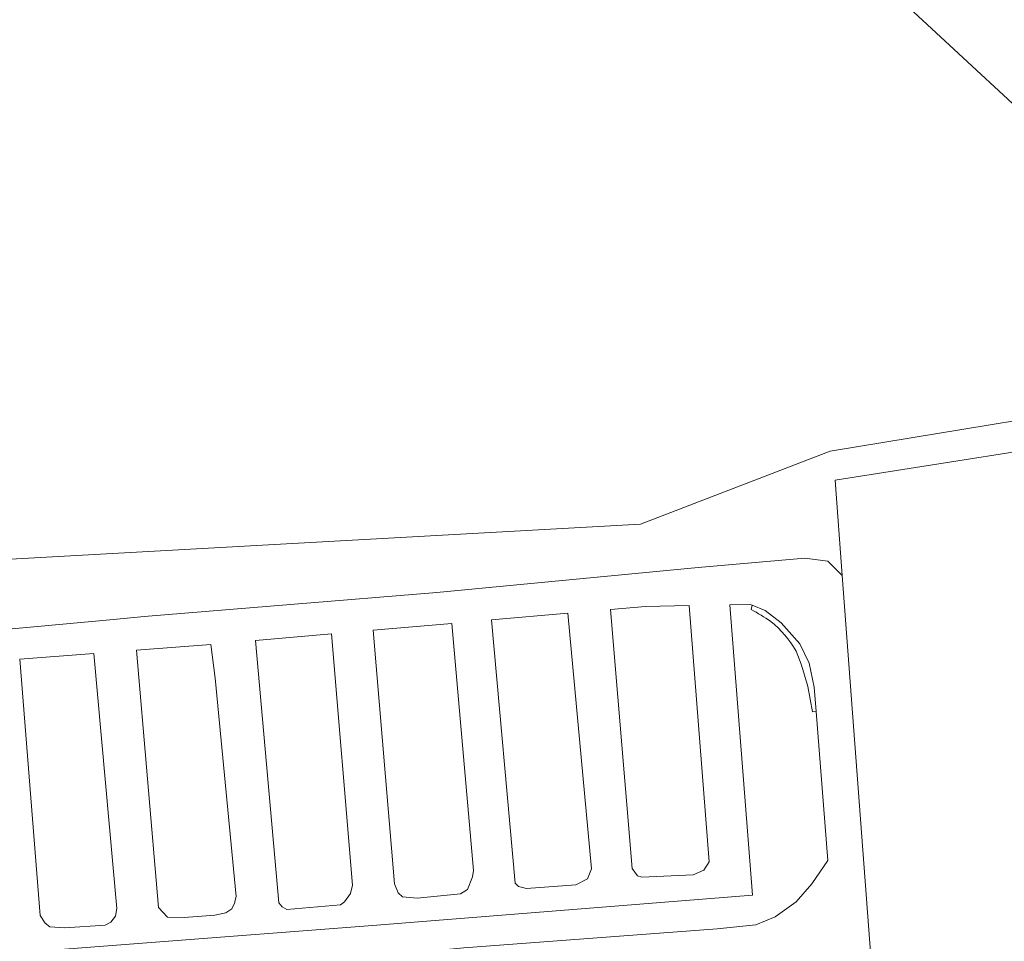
# Model space of a CAD drawing. Extents: x 184422 to 188298, y 343471 to 350189.
# Tile 502 of 513: x 187213 to 187346, y 349706 to 349830. Entities that reach past the tile are written whole.
import ezdxf

# ---------------------------------------------------------------- set-up
doc = ezdxf.new("R2010")
doc.units = 0
for name, color, linetype, lineweight in [('B-WA-GR-GRAS-GV', 252, 'Continuous', 13), ('B-WA-GR-GROENVOORZIENING-GV', 252, 'Continuous', 18), ('B-WA-OG-TERREIN_ERF-GV', 252, 'Continuous', 18), ('B-WA-VH-ONVERHARD-GV', 252, 'Continuous', 18), ('B-WA-VH-VERHARDING_GESLOTEN-GV', 252, 'Continuous', 18)]:
    doc.layers.add(name, color=color, linetype=linetype, lineweight=lineweight)

msp = doc.modelspace()

# ---------------------------------------------------------------- linework, layer by layer
at = {"layer": 'B-WA-GR-GRAS-GV', "flags": 128}
for points in [[(187357.297, 349809.208), (187313.797, 349849.542)], [(187357.297, 349809.208), (187313.797, 349849.542)], [(187357.297, 349809.208), (187313.797, 349849.542)], [(187160.152, 349847.011), (187133.85, 349811.938), (187138.023, 349806.863), (187141.137, 349803.689), (187141.313, 349803.313), (187135.418, 349789.15), (187134.284, 349785.274), (187133.968, 349782.229), (187134.532, 349779.835), (187139.958, 349765.341), (187143.979, 349758.517), (187145.503, 349756.659), (187150.464, 349753.881), (187296.911, 349762.017), (187322.464, 349771.875), (187369.422, 349779.582)], [(187160.152, 349847.011), (187133.85, 349811.938), (187138.023, 349806.863), (187141.137, 349803.689), (187141.313, 349803.313), (187135.418, 349789.15), (187134.284, 349785.274), (187133.968, 349782.229), (187134.532, 349779.835), (187139.958, 349765.341), (187143.979, 349758.517), (187145.503, 349756.659), (187150.464, 349753.881), (187296.911, 349762.017), (187322.464, 349771.875), (187369.422, 349779.582)], [(187160.152, 349847.011), (187133.85, 349811.938), (187138.023, 349806.863), (187141.137, 349803.689), (187141.313, 349803.313), (187135.418, 349789.15), (187134.284, 349785.274), (187133.968, 349782.229), (187134.532, 349779.835), (187139.958, 349765.341), (187143.979, 349758.517), (187145.503, 349756.659), (187150.464, 349753.881), (187296.911, 349762.017), (187322.464, 349771.875), (187369.422, 349779.582)]]:
    msp.add_lwpolyline(points, dxfattribs=at)
at = {"layer": 'B-WA-GR-GROENVOORZIENING-GV', "flags": 128}
for points in [[(187369.422, 349779.582), (187322.464, 349771.875), (187296.911, 349762.017), (187150.464, 349753.881)], [(187369.422, 349779.582), (187322.464, 349771.875), (187296.911, 349762.017), (187150.464, 349753.881)], [(187369.422, 349779.582), (187322.464, 349771.875), (187296.911, 349762.017), (187150.464, 349753.881)], [(187189.201, 349745.797), (187225.867, 349749.177), (187229.972, 349749.555), (187269.43, 349752.794), (187304.667, 349756.197), (187319.059, 349757.416), (187322.157, 349757.032), (187324.085, 349755.084), (187323.117, 349767.928), (187363.624, 349774.304)], [(187189.201, 349745.797), (187225.867, 349749.177), (187229.972, 349749.555), (187269.43, 349752.794), (187304.667, 349756.197), (187319.059, 349757.416), (187322.157, 349757.032), (187324.085, 349755.084), (187323.117, 349767.928), (187363.624, 349774.304)], [(187189.201, 349745.797), (187225.867, 349749.177), (187229.972, 349749.555), (187269.43, 349752.794), (187304.667, 349756.197), (187319.059, 349757.416), (187322.157, 349757.032), (187324.085, 349755.084), (187323.117, 349767.928), (187363.624, 349774.304)]]:
    msp.add_lwpolyline(points, dxfattribs=at)
at = {"layer": 'B-WA-OG-TERREIN_ERF-GV', "flags": 128}
msp.add_lwpolyline([(187363.624, 349774.304), (187323.117, 349767.928), (187324.085, 349755.084), (187328.583, 349695.401), (187330.723, 349693.219), (187333.39, 349689.473), (187335.262, 349684.047), (187335.67, 349679.116), (187335.382, 349672.994), (187334.346, 349669.167), (187331.476, 349662.907), (187332.394, 349652.636), (187332.904, 349646.346), (187333.368, 349645.31), (187335.416, 349640.223), (187337.818, 349641.371), (187335.791, 349646.278), (187335.592, 349646.727), (187335.149, 349647.724), (187343.071, 349650.975), (187343.629, 349649.516), (187345.572, 349644.574), (187346.321, 349643.816)], dxfattribs=at)
msp.add_lwpolyline([(187363.624, 349774.304), (187323.117, 349767.928), (187324.085, 349755.084), (187328.583, 349695.401), (187330.723, 349693.219), (187333.39, 349689.473), (187335.262, 349684.047), (187335.67, 349679.116), (187335.382, 349672.994), (187334.346, 349669.167), (187331.476, 349662.907), (187332.394, 349652.636), (187332.904, 349646.346), (187333.368, 349645.31), (187335.416, 349640.223), (187337.818, 349641.371), (187335.791, 349646.278), (187335.592, 349646.727), (187335.149, 349647.724), (187343.071, 349650.975), (187343.629, 349649.516), (187345.572, 349644.574), (187346.321, 349643.816)], dxfattribs=at)
msp.add_lwpolyline([(187363.624, 349774.304), (187323.117, 349767.928), (187324.085, 349755.084), (187328.583, 349695.401), (187330.723, 349693.219), (187333.39, 349689.473), (187335.262, 349684.047), (187335.67, 349679.116), (187335.382, 349672.994), (187334.346, 349669.167), (187331.476, 349662.907), (187332.394, 349652.636), (187332.904, 349646.346), (187333.368, 349645.31), (187335.416, 349640.223), (187337.818, 349641.371), (187335.791, 349646.278), (187335.592, 349646.727), (187335.149, 349647.724), (187343.071, 349650.975), (187343.629, 349649.516), (187345.572, 349644.574), (187346.321, 349643.816)], dxfattribs=at)
at = {"layer": 'B-WA-VH-ONVERHARD-GV', "flags": 128}
for points in [[(187311.801, 349750.52), (187311.965, 349751.085), (187311.687, 349751.195), (187308.959, 349751.142), (187312.012, 349712.015), (187260.779, 349707.918), (187199.877, 349703.244)], [(187311.801, 349750.52), (187311.965, 349751.085), (187311.687, 349751.195), (187308.959, 349751.142), (187312.012, 349712.015), (187260.779, 349707.918), (187199.877, 349703.244)], [(187311.801, 349750.52), (187311.965, 349751.085), (187311.687, 349751.195), (187308.959, 349751.142), (187312.012, 349712.015), (187260.779, 349707.918), (187199.877, 349703.244)], [(187320.567, 349736.778), (187320.307, 349740.049), (187319.65, 349743.297), (187318.37, 349745.891), (187315.859, 349748.707), (187313.714, 349750.395), (187311.965, 349751.085), (187311.801, 349750.52)], [(187320.567, 349736.778), (187320.307, 349740.049), (187319.65, 349743.297), (187318.37, 349745.891), (187315.859, 349748.707), (187313.714, 349750.395), (187311.965, 349751.085), (187311.801, 349750.52)], [(187320.567, 349736.778), (187320.307, 349740.049), (187319.65, 349743.297), (187318.37, 349745.891), (187315.859, 349748.707), (187313.714, 349750.395), (187311.965, 349751.085), (187311.801, 349750.52)], [(187199.174, 349698.904), (187237.023, 349701.443), (187273.089, 349704.923), (187307.233, 349707.46), (187312.443, 349708.035), (187315.029, 349709.102), (187317.859, 349711.096), (187319.988, 349713.546), (187322.165, 349716.674), (187320.567, 349736.778), (187320.101, 349736.746), (187319.439, 349740.148)], [(187199.174, 349698.904), (187237.023, 349701.443), (187273.089, 349704.923), (187307.233, 349707.46), (187312.443, 349708.035), (187315.029, 349709.102), (187317.859, 349711.096), (187319.988, 349713.546), (187322.165, 349716.674), (187320.567, 349736.778), (187320.101, 349736.746), (187319.439, 349740.148)], [(187199.174, 349698.904), (187237.023, 349701.443), (187273.089, 349704.923), (187307.233, 349707.46), (187312.443, 349708.035), (187315.029, 349709.102), (187317.859, 349711.096), (187319.988, 349713.546), (187322.165, 349716.674), (187320.567, 349736.778), (187320.101, 349736.746), (187319.439, 349740.148)], [(187319.439, 349740.148), (187320.101, 349736.746), (187320.567, 349736.778)], [(187319.439, 349740.148), (187320.101, 349736.746), (187320.567, 349736.778)], [(187319.439, 349740.148), (187320.101, 349736.746), (187320.567, 349736.778)]]:
    msp.add_lwpolyline(points, dxfattribs=at)
for points in [[(187303.451, 349751.035), (187297.569, 349750.921), (187292.854, 349750.509), (187295.752, 349715.623), (187296.489, 349714.625), (187297.087, 349714.427), (187303.972, 349714.737), (187305.426, 349715.396), (187306.159, 349716.5)], [(187303.451, 349751.035), (187297.569, 349750.921), (187292.854, 349750.509), (187295.752, 349715.623), (187296.489, 349714.625), (187297.087, 349714.427), (187303.972, 349714.737), (187305.426, 349715.396), (187306.159, 349716.5)], [(187303.451, 349751.035), (187297.569, 349750.921), (187292.854, 349750.509), (187295.752, 349715.623), (187296.489, 349714.625), (187297.087, 349714.427), (187303.972, 349714.737), (187305.426, 349715.396), (187306.159, 349716.5)], [(187276.828, 349749.109), (187279.976, 349713.648), (187280.465, 349713.176), (187281.548, 349712.934), (187288.157, 349713.4), (187289.733, 349714.227), (187290.274, 349715.579), (187287.118, 349750.008)], [(187276.828, 349749.109), (187279.976, 349713.648), (187280.465, 349713.176), (187281.548, 349712.934), (187288.157, 349713.4), (187289.733, 349714.227), (187290.274, 349715.579), (187287.118, 349750.008)], [(187276.828, 349749.109), (187279.976, 349713.648), (187280.465, 349713.176), (187281.548, 349712.934), (187288.157, 349713.4), (187289.733, 349714.227), (187290.274, 349715.579), (187287.118, 349750.008)], [(187260.862, 349747.714), (187263.743, 349713.549), (187264.23, 349712.326), (187264.808, 349711.809), (187266.801, 349711.629), (187272.642, 349712.182), (187273.564, 349712.788), (187274.241, 349714.483), (187274.391, 349715.32), (187271.468, 349748.641)], [(187260.862, 349747.714), (187263.743, 349713.549), (187264.23, 349712.326), (187264.808, 349711.809), (187266.801, 349711.629), (187272.642, 349712.182), (187273.564, 349712.788), (187274.241, 349714.483), (187274.391, 349715.32), (187271.468, 349748.641)], [(187260.862, 349747.714), (187263.743, 349713.549), (187264.23, 349712.326), (187264.808, 349711.809), (187266.801, 349711.629), (187272.642, 349712.182), (187273.564, 349712.788), (187274.241, 349714.483), (187274.391, 349715.32), (187271.468, 349748.641)], [(187255.225, 349747.222), (187244.989, 349746.324), (187248.152, 349710.992), (187248.364, 349710.726), (187248.586, 349710.432), (187249.226, 349710.09), (187256.471, 349710.7), (187256.982, 349711.121), (187257.802, 349712.247), (187258.05, 349713.359)], [(187255.225, 349747.222), (187244.989, 349746.324), (187248.152, 349710.992), (187248.364, 349710.726), (187248.586, 349710.432), (187249.226, 349710.09), (187256.471, 349710.7), (187256.982, 349711.121), (187257.802, 349712.247), (187258.05, 349713.359)], [(187255.225, 349747.222), (187244.989, 349746.324), (187248.152, 349710.992), (187248.364, 349710.726), (187248.586, 349710.432), (187249.226, 349710.09), (187256.471, 349710.7), (187256.982, 349711.121), (187257.802, 349712.247), (187258.05, 349713.359)], [(187233.125, 349709.03), (187235.37, 349709.012), (187239.527, 349709.307), (187240.986, 349709.617), (187241.795, 349710.157), (187242.185, 349711.035), (187242.211, 349711.142), (187242.375, 349711.835), (187239.562, 349741.261), (187238.987, 349745.792), (187228.939, 349745.016), (187231.937, 349710.345)], [(187233.125, 349709.03), (187235.37, 349709.012), (187239.527, 349709.307), (187240.986, 349709.617), (187241.795, 349710.157), (187242.185, 349711.035), (187242.211, 349711.142), (187242.375, 349711.835), (187239.562, 349741.261), (187238.987, 349745.792), (187228.939, 349745.016), (187231.937, 349710.345)], [(187233.125, 349709.03), (187235.37, 349709.012), (187239.527, 349709.307), (187240.986, 349709.617), (187241.795, 349710.157), (187242.185, 349711.035), (187242.211, 349711.142), (187242.375, 349711.835), (187239.562, 349741.261), (187238.987, 349745.792), (187228.939, 349745.016), (187231.937, 349710.345)], [(187223.19, 349744.572), (187213.207, 349743.802), (187215.958, 349709.28), (187216.628, 349708.261), (187217.274, 349707.745), (187219.285, 349707.605), (187224.715, 349707.953), (187225.488, 349708.38), (187226.129, 349709.173), (187226.306, 349710.214)], [(187223.19, 349744.572), (187213.207, 349743.802), (187215.958, 349709.28), (187216.628, 349708.261), (187217.274, 349707.745), (187219.285, 349707.605), (187224.715, 349707.953), (187225.488, 349708.38), (187226.129, 349709.173), (187226.306, 349710.214)], [(187223.19, 349744.572), (187213.207, 349743.802), (187215.958, 349709.28), (187216.628, 349708.261), (187217.274, 349707.745), (187219.285, 349707.605), (187224.715, 349707.953), (187225.488, 349708.38), (187226.129, 349709.173), (187226.306, 349710.214)]]:
    msp.add_lwpolyline(points, close=True, dxfattribs=at)
at = {"layer": 'B-WA-VH-ONVERHARD-GV'}
for points in [[(187311.801, 349750.52, -0.0226504), (187314.461, 349748.907)], [(187314.461, 349748.907, 0.0226504), (187311.801, 349750.52)], [(187311.801, 349750.52, -0.0226504), (187314.461, 349748.907)], [(187314.461, 349748.907, 0.0226504), (187311.801, 349750.52)], [(187311.801, 349750.52, -0.0226504), (187314.461, 349748.907)], [(187314.461, 349748.907, 0.0226504), (187311.801, 349750.52)], [(187314.461, 349748.907, -0.0940183), (187317.864, 349744.912)], [(187317.864, 349744.912, 0.0940183), (187314.461, 349748.907)], [(187314.461, 349748.907, -0.0940183), (187317.864, 349744.912)], [(187317.864, 349744.912, 0.0940183), (187314.461, 349748.907)], [(187314.461, 349748.907, -0.0940183), (187317.864, 349744.912)], [(187317.864, 349744.912, 0.0940183), (187314.461, 349748.907)], [(187317.864, 349744.912, -0.0380033), (187319.439, 349740.148)], [(187319.439, 349740.148, 0.0380033), (187317.864, 349744.912)], [(187317.864, 349744.912, -0.0380033), (187319.439, 349740.148)], [(187319.439, 349740.148, 0.0380033), (187317.864, 349744.912)], [(187317.864, 349744.912, -0.0380033), (187319.439, 349740.148)], [(187319.439, 349740.148, 0.0380033), (187317.864, 349744.912)]]:
    msp.add_lwpolyline(points, format="xyb", dxfattribs=at)
at = {"layer": 'B-WA-VH-VERHARDING_GESLOTEN-GV', "flags": 128}
for points in [[(187346.696, 349642.813), (187339.797, 349640.251), (187338.859, 349641.801), (187337.818, 349641.371), (187335.416, 349640.223), (187333.368, 349645.31), (187332.904, 349646.346), (187332.394, 349652.636), (187331.476, 349662.907), (187328.802, 349692.833), (187328.583, 349695.401), (187324.085, 349755.084), (187322.157, 349757.032), (187319.059, 349757.416), (187304.667, 349756.197), (187269.43, 349752.794), (187229.972, 349749.555), (187225.867, 349749.177), (187189.201, 349745.797)], [(187346.696, 349642.813), (187339.797, 349640.251), (187338.859, 349641.801), (187337.818, 349641.371), (187335.416, 349640.223), (187333.368, 349645.31), (187332.904, 349646.346), (187332.394, 349652.636), (187331.476, 349662.907), (187328.802, 349692.833), (187328.583, 349695.401), (187324.085, 349755.084), (187322.157, 349757.032), (187319.059, 349757.416), (187304.667, 349756.197), (187269.43, 349752.794), (187229.972, 349749.555), (187225.867, 349749.177), (187189.201, 349745.797)], [(187346.696, 349642.813), (187339.797, 349640.251), (187338.859, 349641.801), (187337.818, 349641.371), (187335.416, 349640.223), (187333.368, 349645.31), (187332.904, 349646.346), (187332.394, 349652.636), (187331.476, 349662.907), (187328.802, 349692.833), (187328.583, 349695.401), (187324.085, 349755.084), (187322.157, 349757.032), (187319.059, 349757.416), (187304.667, 349756.197), (187269.43, 349752.794), (187229.972, 349749.555), (187225.867, 349749.177), (187189.201, 349745.797)], [(187199.877, 349703.244), (187260.779, 349707.918), (187312.012, 349712.015), (187308.959, 349751.142), (187311.687, 349751.195), (187311.965, 349751.085), (187313.714, 349750.395), (187315.859, 349748.707), (187318.37, 349745.891), (187319.65, 349743.297), (187320.307, 349740.049), (187320.567, 349736.778), (187322.165, 349716.674), (187319.988, 349713.546), (187317.859, 349711.096), (187315.029, 349709.102), (187312.443, 349708.035), (187307.233, 349707.46), (187273.089, 349704.923), (187237.023, 349701.443), (187199.174, 349698.904)], [(187199.877, 349703.244), (187260.779, 349707.918), (187312.012, 349712.015), (187308.959, 349751.142), (187311.687, 349751.195), (187311.965, 349751.085), (187313.714, 349750.395), (187315.859, 349748.707), (187318.37, 349745.891), (187319.65, 349743.297), (187320.307, 349740.049), (187320.567, 349736.778), (187322.165, 349716.674), (187319.988, 349713.546), (187317.859, 349711.096), (187315.029, 349709.102), (187312.443, 349708.035), (187307.233, 349707.46), (187273.089, 349704.923), (187237.023, 349701.443), (187199.174, 349698.904)], [(187199.877, 349703.244), (187260.779, 349707.918), (187312.012, 349712.015), (187308.959, 349751.142), (187311.687, 349751.195), (187311.965, 349751.085), (187313.714, 349750.395), (187315.859, 349748.707), (187318.37, 349745.891), (187319.65, 349743.297), (187320.307, 349740.049), (187320.567, 349736.778), (187322.165, 349716.674), (187319.988, 349713.546), (187317.859, 349711.096), (187315.029, 349709.102), (187312.443, 349708.035), (187307.233, 349707.46), (187273.089, 349704.923), (187237.023, 349701.443), (187199.174, 349698.904)]]:
    msp.add_lwpolyline(points, dxfattribs=at)
for points in [[(187292.854, 349750.509), (187297.569, 349750.921), (187303.451, 349751.035), (187306.159, 349716.5), (187305.426, 349715.396), (187303.972, 349714.737), (187297.087, 349714.427), (187296.489, 349714.625), (187295.752, 349715.623)], [(187292.854, 349750.509), (187297.569, 349750.921), (187303.451, 349751.035), (187306.159, 349716.5), (187305.426, 349715.396), (187303.972, 349714.737), (187297.087, 349714.427), (187296.489, 349714.625), (187295.752, 349715.623)], [(187292.854, 349750.509), (187297.569, 349750.921), (187303.451, 349751.035), (187306.159, 349716.5), (187305.426, 349715.396), (187303.972, 349714.737), (187297.087, 349714.427), (187296.489, 349714.625), (187295.752, 349715.623)], [(187280.465, 349713.176), (187279.976, 349713.648), (187276.828, 349749.109), (187287.118, 349750.008), (187290.274, 349715.579), (187289.733, 349714.227), (187288.157, 349713.4), (187281.548, 349712.934)], [(187280.465, 349713.176), (187279.976, 349713.648), (187276.828, 349749.109), (187287.118, 349750.008), (187290.274, 349715.579), (187289.733, 349714.227), (187288.157, 349713.4), (187281.548, 349712.934)], [(187280.465, 349713.176), (187279.976, 349713.648), (187276.828, 349749.109), (187287.118, 349750.008), (187290.274, 349715.579), (187289.733, 349714.227), (187288.157, 349713.4), (187281.548, 349712.934)], [(187264.23, 349712.326), (187263.743, 349713.549), (187260.862, 349747.714), (187271.468, 349748.641), (187274.391, 349715.32), (187274.241, 349714.483), (187273.564, 349712.788), (187272.642, 349712.182), (187266.801, 349711.629), (187264.808, 349711.809)], [(187264.23, 349712.326), (187263.743, 349713.549), (187260.862, 349747.714), (187271.468, 349748.641), (187274.391, 349715.32), (187274.241, 349714.483), (187273.564, 349712.788), (187272.642, 349712.182), (187266.801, 349711.629), (187264.808, 349711.809)], [(187264.23, 349712.326), (187263.743, 349713.549), (187260.862, 349747.714), (187271.468, 349748.641), (187274.391, 349715.32), (187274.241, 349714.483), (187273.564, 349712.788), (187272.642, 349712.182), (187266.801, 349711.629), (187264.808, 349711.809)], [(187248.152, 349710.992), (187244.989, 349746.324), (187255.225, 349747.222), (187258.05, 349713.359), (187257.802, 349712.247), (187256.982, 349711.121), (187256.471, 349710.7), (187249.226, 349710.09), (187248.586, 349710.432), (187248.364, 349710.726)], [(187248.152, 349710.992), (187244.989, 349746.324), (187255.225, 349747.222), (187258.05, 349713.359), (187257.802, 349712.247), (187256.982, 349711.121), (187256.471, 349710.7), (187249.226, 349710.09), (187248.586, 349710.432), (187248.364, 349710.726)], [(187248.152, 349710.992), (187244.989, 349746.324), (187255.225, 349747.222), (187258.05, 349713.359), (187257.802, 349712.247), (187256.982, 349711.121), (187256.471, 349710.7), (187249.226, 349710.09), (187248.586, 349710.432), (187248.364, 349710.726)], [(187239.527, 349709.307), (187235.37, 349709.012), (187233.125, 349709.03), (187231.937, 349710.345), (187228.939, 349745.016), (187238.987, 349745.792), (187239.562, 349741.261), (187242.375, 349711.835), (187242.211, 349711.142), (187242.185, 349711.035), (187241.795, 349710.157), (187240.986, 349709.617)], [(187239.527, 349709.307), (187235.37, 349709.012), (187233.125, 349709.03), (187231.937, 349710.345), (187228.939, 349745.016), (187238.987, 349745.792), (187239.562, 349741.261), (187242.375, 349711.835), (187242.211, 349711.142), (187242.185, 349711.035), (187241.795, 349710.157), (187240.986, 349709.617)], [(187239.527, 349709.307), (187235.37, 349709.012), (187233.125, 349709.03), (187231.937, 349710.345), (187228.939, 349745.016), (187238.987, 349745.792), (187239.562, 349741.261), (187242.375, 349711.835), (187242.211, 349711.142), (187242.185, 349711.035), (187241.795, 349710.157), (187240.986, 349709.617)], [(187226.306, 349710.214), (187226.129, 349709.173), (187225.488, 349708.38), (187224.715, 349707.953), (187219.285, 349707.605), (187217.274, 349707.745), (187216.628, 349708.261), (187215.958, 349709.28), (187213.207, 349743.802), (187223.19, 349744.572)], [(187226.306, 349710.214), (187226.129, 349709.173), (187225.488, 349708.38), (187224.715, 349707.953), (187219.285, 349707.605), (187217.274, 349707.745), (187216.628, 349708.261), (187215.958, 349709.28), (187213.207, 349743.802), (187223.19, 349744.572)], [(187226.306, 349710.214), (187226.129, 349709.173), (187225.488, 349708.38), (187224.715, 349707.953), (187219.285, 349707.605), (187217.274, 349707.745), (187216.628, 349708.261), (187215.958, 349709.28), (187213.207, 349743.802), (187223.19, 349744.572)]]:
    msp.add_lwpolyline(points, close=True, dxfattribs=at)

doc.saveas('drawing.dxf')
